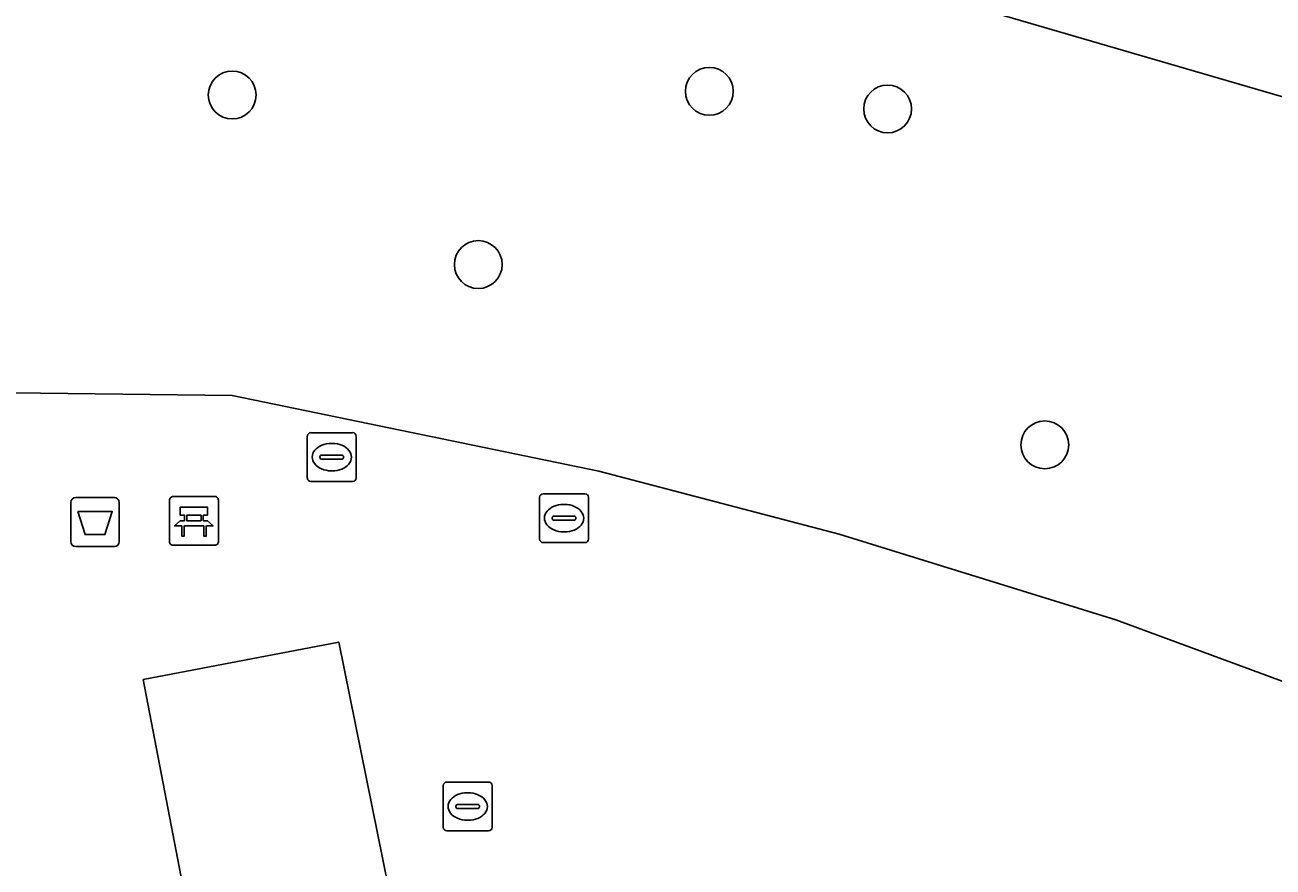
# Model space of a CAD drawing. Extents: x 163008 to 163854, y 382777 to 383982.
# Drawn here: x 163095.54 to 163121.05, y 383887.16 to 383904.37 of the extents above; entities that cross this region are included whole.
import ezdxf

# ---------------------------------------------------------------- set-up
doc = ezdxf.new("R2010")
doc.units = 0
for name, color, linetype in [('IMGEO_Afvalbak', 7, 'Continuous'), ('IMGEO_Bank', 7, 'Continuous'), ('IMGEO_Boom', 7, 'Continuous'), ('IMGEO_Groenvoorziening', 7, 'Continuous'), ('IMGEO_Loofbos', 7, 'Continuous'), ('IMGEO_Rioolput', 7, 'Continuous'), ('IMGEO_Voetpad_open', 7, 'Continuous')]:
    doc.layers.add(name, color=color, linetype=linetype)

msp = doc.modelspace()

# ---------------------------------------------------------------- linework, layer by layer
at = {"layer": 'IMGEO_Afvalbak'}
for p, q in [((163096.579, 383894.709), (163097.369, 383894.709)), ((163097.369, 383894.709), (163096.579, 383894.709)), ((163096.479, 383893.809), (163096.479, 383894.609)), ((163096.479, 383894.609), (163096.479, 383893.809)), ((163097.469, 383894.609), (163097.469, 383893.809)), ((163097.469, 383893.809), (163097.469, 383894.609)), ((163097.369, 383893.709), (163096.579, 383893.709)), ((163096.579, 383893.709), (163097.369, 383893.709))]:
    msp.add_line(p, q, dxfattribs=at)
msp.add_lwpolyline([(163096.622, 383894.423), (163097.326, 383894.423), (163097.177, 383893.953), (163096.771, 383893.953), (163096.622, 383894.423)], dxfattribs=at)
for centre, start, end in [((163096.579, 383894.609), 90, 180), ((163096.579, 383894.609), 90, 180), ((163097.369, 383894.609), 0, 90), ((163097.369, 383894.609), 360, 90), ((163096.579, 383893.809), 180, 270), ((163096.579, 383893.809), 180, 270), ((163097.369, 383893.809), 270, 0), ((163097.369, 383893.809), 270, 0)]:
    msp.add_arc(centre, 0.1, start, end, dxfattribs=at)
at = {"layer": 'IMGEO_Bank'}
for p, q in [((163098.496, 383893.808), (163098.496, 383894.649)), ((163098.496, 383894.649), (163098.496, 383893.808)), ((163098.571, 383894.733), (163099.412, 383894.733)), ((163099.412, 383894.733), (163098.571, 383894.733)), ((163099.496, 383894.658), (163099.496, 383893.817)), ((163099.496, 383893.817), (163099.496, 383894.658)), ((163099.193, 383894.131), (163098.8, 383894.131)), ((163098.805, 383894.239), (163098.805, 383894.345)), ((163098.849, 383894.345), (163098.849, 383894.239)), ((163099.137, 383894.351), (163098.855, 383894.351)), ((163098.855, 383894.233), (163099.137, 383894.233)), ((163099.143, 383894.239), (163099.143, 383894.345)), ((163099.187, 383894.345), (163099.187, 383894.239)), ((163099.421, 383893.733), (163098.58, 383893.733)), ((163098.58, 383893.733), (163099.421, 383893.733))]:
    msp.add_line(p, q, dxfattribs=at)
for points in [[(163098.799, 383894.351), (163098.713, 383894.351), (163098.713, 383894.512), (163099.276, 383894.512), (163099.276, 383894.351), (163099.193, 383894.351)], [(163098.743, 383894.131), (163098.601, 383894.131), (163098.713, 383894.233), (163098.799, 383894.233)], [(163098.793, 383894.124), (163098.793, 383893.917), (163098.75, 383893.917), (163098.75, 383894.124)], [(163099.193, 383894.233), (163099.276, 383894.233), (163099.388, 383894.131), (163099.249, 383894.131)], [(163099.243, 383894.124), (163099.243, 383893.917), (163099.199, 383893.917), (163099.199, 383894.124)]]:
    msp.add_lwpolyline(points, dxfattribs=at)
for centre, radius, start, end in [((163098.574, 383894.655), 0.0779, 92.4484, 184.2845), ((163098.574, 383894.655), 0.0779, 92.4484, 184.2845), ((163099.418, 383894.655), 0.0779, 2.4484, 94.2845), ((163099.418, 383894.655), 0.0779, 2.4484, 94.2845), ((163098.743, 383894.124), 0.00671, 2.8957, 87.1043), ((163098.8, 383894.124), 0.00671, 92.8957, 177.1043), ((163098.798, 383894.344), 0.00671, 2.8957, 87.1043), ((163098.798, 383894.24), 0.00671, 272.8957, 357.1043), ((163098.855, 383894.344), 0.00671, 92.8957, 177.1043), ((163098.855, 383894.24), 0.00671, 182.8957, 267.1043), ((163099.137, 383894.344), 0.00671, 2.8957, 87.1043), ((163099.137, 383894.24), 0.00671, 272.8957, 357.1043), ((163099.194, 383894.344), 0.00671, 92.8957, 177.1043), ((163099.194, 383894.24), 0.00671, 182.8957, 267.1043), ((163099.192, 383894.124), 0.00671, 2.8957, 87.1043), ((163099.249, 383894.124), 0.00671, 92.8957, 177.1043), ((163098.574, 383893.811), 0.0779, 182.4484, 274.2845), ((163098.574, 383893.811), 0.0779, 182.4484, 274.2845), ((163099.418, 383893.811), 0.0779, 272.4484, 4.2845), ((163099.418, 383893.811), 0.0779, 272.4484, 4.2845)]:
    msp.add_arc(centre, radius, start, end, dxfattribs=at)
at = {"layer": 'IMGEO_Boom'}
for centre in [(163099.778, 383902.94), (163109.531, 383903.015), (163113.175, 383902.655), (163104.808, 383899.473), (163116.388, 383895.786)]:
    msp.add_circle(centre, 0.489, dxfattribs=at)
at = {"layer": 'IMGEO_Groenvoorziening'}
for points in [[(163125.01, 383904.299), (163120.135, 383905.812), (163110.459, 383908.428), (163102.636, 383910.097), (163094.243, 383911.389), (163079.804, 383912.529), (163067.557, 383912.546), (163075.735, 383899.671), (163075.363, 383901.337), (163075.167, 383902.723), (163075.278, 383903.686), (163075.409, 383904.154), (163076.729, 383908.454), (163076.997, 383909.098), (163077.382, 383909.516), (163077.878, 383909.794), (163078.625, 383909.903), (163090.082, 383909.165), (163099.641, 383907.993), (163107.117, 383906.581), (163115.028, 383904.718), (163124.944, 383901.828)], [(163135.78, 383884.499), (163129.923, 383887.396), (163124.231, 383889.85), (163117.841, 383892.207), (163112.185, 383893.964), (163107.273, 383895.249), (163099.776, 383896.796), (163094.736, 383896.858), (163094.347, 383896.132), (163093.715, 383895.647), (163092.94, 383895.462), (163092.157, 383895.608), (163084.372, 383886.793)]]:
    msp.add_lwpolyline(points, dxfattribs=at)
msp.add_lwpolyline([(163099.135, 383884.854), (163097.958, 383890.989), (163101.956, 383891.753), (163103.195, 383885.629)], close=True, dxfattribs=at)
at = {"layer": 'IMGEO_Loofbos'}
for points in [[(163136.967, 383883.938), (163142.177, 383895.237), (163135.039, 383898.219), (163124.944, 383901.828), (163115.028, 383904.718), (163107.117, 383906.581), (163099.641, 383907.993), (163090.082, 383909.165), (163078.625, 383909.903), (163077.878, 383909.794), (163077.382, 383909.516), (163076.997, 383909.098), (163076.729, 383908.454), (163075.409, 383904.154), (163075.278, 383903.686), (163075.167, 383902.723), (163075.363, 383901.337), (163075.735, 383899.671), (163080.526, 383892.128), (163078.517, 383891.263), (163069.149, 383887.229), (163068.076, 383886.767)], [(163084.372, 383886.793), (163092.157, 383895.608), (163092.94, 383895.462), (163093.715, 383895.647), (163094.347, 383896.132), (163094.736, 383896.858), (163099.776, 383896.796), (163107.273, 383895.249), (163112.185, 383893.964), (163117.841, 383892.207), (163124.231, 383889.85), (163129.923, 383887.396), (163135.78, 383884.499)]]:
    msp.add_lwpolyline(points, dxfattribs=at)
at = {"layer": 'IMGEO_Rioolput'}
for p, q in [((163101.313, 383895.11), (163101.313, 383895.962)), ((163101.388, 383896.036), (163102.24, 383896.036)), ((163102.314, 383895.962), (163102.314, 383895.11)), ((163101.801, 383895.816), (163101.826, 383895.816)), ((163101.572, 383895.53), (163101.572, 383895.542)), ((163102.01, 383895.493), (163101.612, 383895.493)), ((163101.615, 383895.579), (163102.013, 383895.579)), ((163102.056, 383895.542), (163102.056, 383895.53)), ((163101.824, 383895.256), (163101.799, 383895.256)), ((163102.24, 383895.036), (163101.388, 383895.036)), ((163106.061, 383893.862), (163106.061, 383894.714)), ((163106.136, 383894.788), (163106.988, 383894.788)), ((163107.062, 383894.714), (163107.062, 383893.862)), ((163106.549, 383894.568), (163106.574, 383894.568)), ((163106.32, 383894.282), (163106.32, 383894.294)), ((163106.758, 383894.245), (163106.36, 383894.245)), ((163106.363, 383894.331), (163106.761, 383894.331)), ((163106.804, 383894.294), (163106.804, 383894.282)), ((163106.572, 383894.008), (163106.547, 383894.008)), ((163106.988, 383893.788), (163106.136, 383893.788)), ((163104.091, 383887.967), (163104.091, 383888.819)), ((163104.166, 383888.893), (163105.018, 383888.893)), ((163105.092, 383888.819), (163105.092, 383887.967)), ((163104.579, 383888.673), (163104.604, 383888.673)), ((163104.35, 383888.387), (163104.35, 383888.399)), ((163104.788, 383888.35), (163104.39, 383888.35)), ((163104.393, 383888.436), (163104.791, 383888.436)), ((163104.834, 383888.399), (163104.834, 383888.387)), ((163104.602, 383888.113), (163104.577, 383888.113)), ((163105.018, 383887.893), (163104.166, 383887.893))]:
    msp.add_line(p, q, dxfattribs=at)
for points in [[(163101.313, 383895.11), (163101.313, 383895.962)], [(163101.388, 383896.036), (163102.24, 383896.036)], [(163102.314, 383895.962), (163102.314, 383895.11)], [(163102.24, 383895.036), (163101.388, 383895.036)], [(163106.061, 383893.862), (163106.061, 383894.714)], [(163106.136, 383894.788), (163106.988, 383894.788)], [(163107.062, 383894.714), (163107.062, 383893.862)], [(163106.988, 383893.788), (163106.136, 383893.788)], [(163104.091, 383887.967), (163104.091, 383888.819)], [(163104.166, 383888.893), (163105.018, 383888.893)], [(163105.092, 383888.819), (163105.092, 383887.967)], [(163105.018, 383887.893), (163104.166, 383887.893)]]:
    msp.add_lwpolyline(points, dxfattribs=at)
for centre, radius, start, end in [((163101.39, 383895.96), 0.0765, 91.552, 178.448), ((163101.39, 383895.96), 0.0765, 91.552, 178.448), ((163102.238, 383895.96), 0.0765, 1.552, 88.448), ((163102.238, 383895.96), 0.0765, 1.552, 88.448), ((163101.612, 383895.539), 0.0403, 85.8775, 175.7526), ((163101.609, 383895.529), 0.0366, 178.938, 274.7102), ((163102.013, 383895.536), 0.043, 264.8664, 352.4533), ((163102.017, 383895.541), 0.0386, 1.7309, 96.639), ((163101.39, 383895.112), 0.0765, 181.552, 268.448), ((163101.39, 383895.112), 0.0765, 181.552, 268.448), ((163102.238, 383895.112), 0.0765, 271.552, 358.448), ((163102.238, 383895.112), 0.0765, 271.552, 358.448), ((163106.138, 383894.712), 0.0765, 91.552, 178.448), ((163106.138, 383894.712), 0.0765, 91.552, 178.448), ((163106.986, 383894.712), 0.0765, 1.552, 88.448), ((163106.986, 383894.712), 0.0765, 1.552, 88.448), ((163106.36, 383894.291), 0.0403, 85.8775, 175.7526), ((163106.357, 383894.281), 0.0366, 178.938, 274.7102), ((163106.761, 383894.288), 0.043, 264.8664, 352.4533), ((163106.765, 383894.293), 0.0386, 1.7309, 96.639), ((163106.138, 383893.864), 0.0765, 181.552, 268.448), ((163106.138, 383893.864), 0.0765, 181.552, 268.448), ((163106.986, 383893.864), 0.0765, 271.552, 358.448), ((163106.986, 383893.864), 0.0765, 271.552, 358.448), ((163104.168, 383888.817), 0.0765, 91.552, 178.448), ((163104.168, 383888.817), 0.0765, 91.552, 178.448), ((163105.016, 383888.817), 0.0765, 1.552, 88.448), ((163105.016, 383888.817), 0.0765, 1.552, 88.448), ((163104.39, 383888.396), 0.0403, 85.8775, 175.7526), ((163104.387, 383888.386), 0.0366, 178.938, 274.7102), ((163104.791, 383888.393), 0.043, 264.8664, 352.4533), ((163104.795, 383888.398), 0.0386, 1.7309, 96.639), ((163104.168, 383887.969), 0.0765, 181.552, 268.448), ((163104.168, 383887.969), 0.0765, 181.552, 268.448), ((163105.016, 383887.969), 0.0765, 271.552, 358.448), ((163105.016, 383887.969), 0.0765, 271.552, 358.448)]:
    msp.add_arc(centre, radius, start, end, dxfattribs=at)
for centre, major_axis, ratio, start_param, end_param in [((163101.8, 383895.536), (-0.387, 0.002), 0.722429, 4.712389, 7.853982), ((163101.825, 383895.536), (-0.39, 0.002), 0.717154, 1.570796, 4.712389), ((163106.548, 383894.288), (-0.387, 0.002), 0.722429, 4.712389, 7.853982), ((163106.573, 383894.288), (-0.39, 0.002), 0.717154, 1.570796, 4.712389), ((163104.578, 383888.393), (-0.387, 0.002), 0.722429, 4.712389, 7.853982), ((163104.603, 383888.393), (-0.39, 0.002), 0.717154, 1.570796, 4.712389)]:
    msp.add_ellipse(centre, major_axis=major_axis, ratio=ratio, start_param=start_param, end_param=end_param, dxfattribs=at)
at = {"layer": 'IMGEO_Voetpad_open'}
msp.add_lwpolyline([(163099.135, 383884.854), (163103.195, 383885.629), (163101.956, 383891.753), (163097.958, 383890.989)], close=True, dxfattribs=at)

doc.saveas('drawing.dxf')
